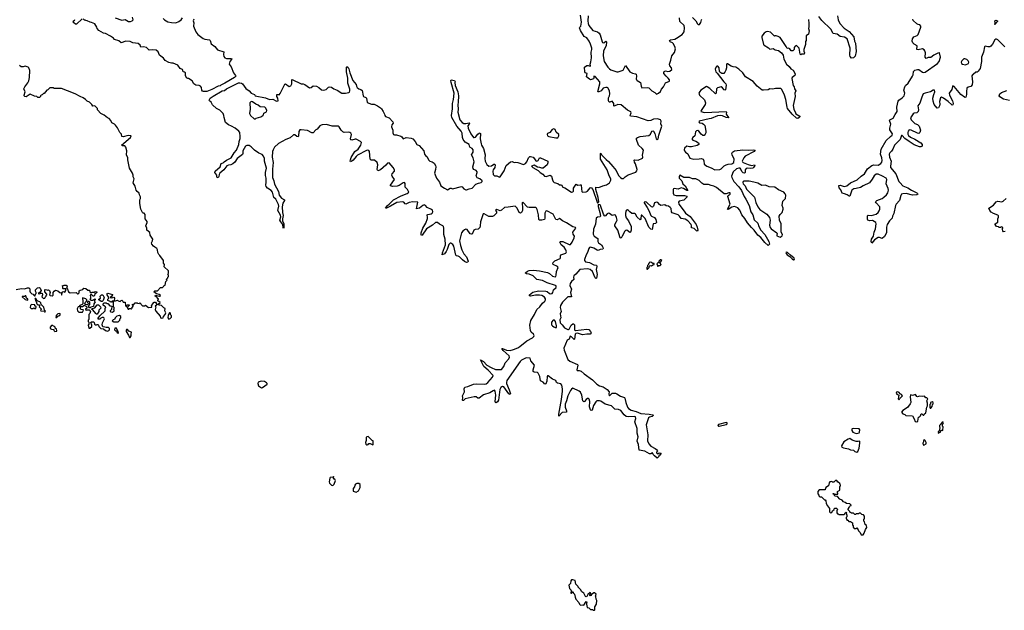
# Model space of a CAD drawing. Extents: x 2494118 to 2687960, y 757339 to 915227.
# Tile 293 of 364: x 2647001 to 2662546, y 828530 to 837845. Entities that reach past the tile are written whole.
import ezdxf

# ---------------------------------------------------------------- set-up
doc = ezdxf.new("R2010")
doc.units = 0

msp = doc.modelspace()

# ---------------------------------------------------------------- linework, layer by layer
at = {"layer": '0CON20XD'}
for points in [[(2648510, 837875), (2648615, 837840), (2648666, 837846), (2648720, 837815), (2648750, 837815), (2648775, 837828), (2648792, 837845), (2648780, 837885)], [(2649265, 837863), (2649285, 837844), (2649342, 837812), (2649399, 837799), (2649465, 837797), (2649515, 837816), (2649550, 837845), (2649570, 837875)], [(2655872, 835175), (2655876, 835136), (2655885, 835126), (2655945, 835128), (2655965, 835139), (2656005, 835194), (2656025, 835201), (2656047, 835167), (2656117, 834965), (2656125, 834953), (2656146, 834974), (2656135, 835040), (2656099, 835165), (2656096, 835204), (2656145, 835201), (2656205, 835227), (2656265, 835240), (2656315, 835273), (2656336, 835315), (2656336, 835335), (2656307, 835385), (2656276, 835475), (2656173, 835645), (2656168, 835735), (2656175, 835740), (2656190, 835710), (2656258, 835638), (2656295, 835607), (2656365, 835530), (2656416, 835465), (2656455, 835386), (2656484, 835354), (2656505, 835342), (2656535, 835339), (2656561, 835369), (2656605, 835397), (2656728, 835442), (2656745, 835463), (2656750, 835485), (2656724, 835574), (2656708, 835598), (2656701, 835629), (2656715, 835635), (2656765, 835631), (2656835, 835661), (2656840, 835675), (2656833, 835707), (2656847, 835785), (2656829, 835815), (2656768, 835865), (2656741, 835955), (2656741, 835975), (2656755, 835987), (2656795, 836001), (2656935, 836018), (2656961, 836039), (2656983, 836087), (2656995, 836091), (2657005, 836087), (2657029, 836049), (2657047, 835965), (2657065, 835954), (2657082, 835965), (2657092, 836025), (2657138, 836165), (2657122, 836205), (2657129, 836245), (2657116, 836265), (2657069, 836279), (2657005, 836278), (2656965, 836256), (2656925, 836249), (2656745, 836315), (2656645, 836324), (2656637, 836335), (2656655, 836375), (2656650, 836390), (2656595, 836416), (2656495, 836505), (2656445, 836506), (2656385, 836481), (2656379, 836489), (2656379, 836525), (2656355, 836558), (2656317, 836543), (2656305, 836545), (2656296, 836565), (2656295, 836615), (2656312, 836645), (2656319, 836675), (2656311, 836725), (2656285, 836768), (2656275, 836776), (2656255, 836778), (2656214, 836765), (2656179, 836725), (2656135, 836700), (2656130, 836715), (2656161, 836835), (2656158, 836865), (2656085, 836947), (2656065, 836952), (2656066, 836925), (2656059, 836911), (2656015, 836899), (2655995, 836905), (2655949, 836945), (2655960, 836995), (2655929, 837009), (2655921, 837021), (2655919, 837095), (2655955, 837123), (2655974, 837124), (2656005, 837110), (2656011, 837115), (2656008, 837145), (2656019, 837181), (2656028, 837245), (2656022, 837335), (2656032, 837375), (2656032, 837395), (2656015, 837461), (2655993, 837505), (2655955, 837557), (2655911, 837581), (2655856, 837675), (2655839, 837715), (2655845, 837729), (2655862, 837745), (2655872, 837805), (2655857, 837915)], [(2655977, 837907), (2655972, 837825), (2655975, 837785), (2655985, 837755), (2656050, 837675), (2656124, 837654), (2656147, 837635), (2656164, 837604), (2656195, 837497), (2656204, 837485), (2656225, 837478), (2656255, 837504), (2656265, 837498), (2656262, 837435), (2656219, 837355), (2656215, 837275), (2656230, 837185), (2656285, 837095), (2656315, 837069), (2656335, 837056), (2656426, 837024), (2656449, 837021), (2656530, 837050), (2656565, 837122), (2656636, 837025), (2656675, 837003), (2656725, 836993), (2656735, 836986), (2656741, 836955), (2656733, 836915), (2656737, 836897), (2656748, 836885), (2656802, 836855), (2656813, 836795), (2656825, 836771), (2656905, 836777), (2656935, 836772), (2656982, 836722), (2657027, 836697), (2657055, 836673), (2657085, 836684), (2657119, 836715), (2657132, 836748), (2657164, 836785), (2657195, 836849), (2657259, 836875), (2657259, 836895), (2657241, 836925), (2657205, 836956), (2657169, 836995), (2657169, 837015), (2657175, 837026), (2657195, 837037), (2657235, 837030), (2657265, 837034), (2657295, 837061), (2657292, 837085), (2657264, 837115), (2657261, 837145), (2657282, 837205), (2657297, 837275), (2657340, 837330), (2657354, 837384), (2657346, 837425), (2657318, 837468), (2657305, 837482), (2657270, 837495), (2657262, 837515), (2657273, 837525), (2657345, 837540), (2657368, 837552), (2657458, 837612), (2657492, 837655), (2657499, 837715), (2657493, 837755), (2657424, 837815), (2657416, 837875)], [(2657625, 837881), (2657677, 837827), (2657700, 837780), (2657715, 837770), (2657735, 837769), (2657755, 837800), (2657764, 837845), (2657772, 837855)], [(2659914, 837905), (2659923, 837843), (2659951, 837785), (2660015, 837711), (2660098, 837658), (2660169, 837575), (2660182, 837505), (2660198, 837475), (2660208, 837345), (2660190, 837270), (2660165, 837244), (2660135, 837241), (2660113, 837263), (2660107, 837285), (2660112, 837395), (2660063, 837545), (2660025, 837570), (2659952, 837581), (2659905, 837619), (2659845, 837628), (2659809, 837695), (2659664, 837835), (2659617, 837895)], [(2647985, 837860), (2647896, 837774), (2647882, 837775), (2647858, 837798), (2647840, 837805), (2647850, 837815), (2647852, 837828), (2647868, 837832), (2647872, 837848)], [(2649905, 836711), (2649888, 836718), (2649878, 836735), (2649871, 836775), (2649855, 836797), (2649835, 836806), (2649782, 836812), (2649752, 836835), (2649723, 836883), (2649667, 836917), (2649655, 836917), (2649635, 836928), (2649618, 836965), (2649616, 837006), (2649605, 837018), (2649580, 837025), (2649569, 837059), (2649535, 837078), (2649495, 837128), (2649425, 837160), (2649395, 837160), (2649355, 837170), (2649295, 837202), (2649269, 837239), (2649208, 837288), (2649186, 837336), (2649158, 837365), (2649105, 837370), (2649045, 837366), (2649005, 837406), (2648955, 837419), (2648915, 837412), (2648901, 837445), (2648870, 837470), (2648785, 837479), (2648745, 837500), (2648676, 837504), (2648605, 837480), (2648565, 837510), (2648495, 837534), (2648482, 837552), (2648435, 837585), (2648356, 837626), (2648325, 837635), (2648252, 837675), (2648222, 837705), (2648220, 837725), (2648185, 837782), (2648135, 837802), (2648114, 837804), (2648067, 837827), (2648045, 837830), (2648035, 837840), (2648025, 837840), (2648005, 837860)], [(2649748, 837855), (2649738, 837825), (2649752, 837795), (2649743, 837745), (2649782, 837655), (2649815, 837614), (2649895, 837551), (2649926, 837536), (2650000, 837525), (2650009, 837515), (2650024, 837465), (2650082, 837422), (2650125, 837372), (2650225, 837338), (2650218, 837295), (2650226, 837265), (2650242, 837245), (2650265, 837234), (2650334, 837234), (2650348, 837228), (2650346, 837215), (2650316, 837184), (2650308, 837145), (2650342, 837102), (2650378, 837005), (2650410, 836965), (2650412, 836955), (2650390, 836935), (2650237, 836843), (2650176, 836815), (2650165, 836800), (2650135, 836795), (2650035, 836745), (2649955, 836715), (2649905, 836711)], [(2659453, 837847), (2659462, 837785), (2659458, 837755), (2659462, 837735), (2659453, 837705), (2659463, 837667), (2659452, 837615), (2659418, 837592), (2659420, 837515), (2659408, 837502), (2659408, 837455), (2659378, 837375), (2659378, 837348), (2659392, 837325), (2659385, 837300), (2659345, 837300), (2659335, 837290), (2659322, 837302), (2659307, 837397), (2659265, 837440), (2659245, 837430), (2659230, 837405), (2659230, 837375), (2659207, 837353), (2659183, 837353), (2659160, 837385), (2659137, 837397), (2659115, 837390), (2659103, 837425), (2659005, 837564), (2658975, 837581), (2658945, 837590), (2658925, 837592), (2658915, 837588), (2658855, 837646), (2658805, 837660), (2658785, 837656), (2658756, 837635), (2658719, 837585), (2658717, 837565), (2658746, 837456), (2658755, 837443), (2658821, 837401), (2658845, 837378), (2658895, 837390), (2658928, 837368), (2658979, 837359), (2659030, 837320), (2659052, 837285), (2659065, 837222), (2659108, 837145), (2659149, 837109), (2659175, 837070), (2659210, 837050), (2659243, 836993), (2659240, 836965), (2659197, 836935), (2659192, 836918), (2659214, 836805), (2659229, 836785), (2659233, 836755), (2659252, 836725), (2659240, 836685), (2659246, 836635), (2659214, 836494), (2659224, 836434), (2659248, 836375), (2659255, 836360), (2659320, 836325), (2659320, 836315), (2659309, 836301), (2659285, 836287), (2659265, 836292), (2659195, 836356), (2659125, 836444), (2659116, 836465), (2659096, 836586), (2659074, 836655), (2659034, 836745), (2659015, 836759), (2658935, 836758), (2658892, 836752), (2658846, 836754), (2658819, 836741), (2658745, 836732), (2658722, 836735), (2658645, 836799), (2658579, 836869), (2658462, 836945), (2658416, 837006), (2658355, 837065), (2658305, 837099), (2658265, 837100), (2658232, 837112), (2658175, 837151), (2658165, 837149), (2658158, 837135), (2658162, 837085), (2658151, 837049), (2658134, 837016), (2658115, 836999), (2658085, 836998), (2658056, 837016), (2658049, 837029), (2658043, 837085), (2658025, 837110), (2658005, 837110), (2657995, 837100), (2657981, 837065), (2657991, 837021), (2658013, 837003), (2658116, 836865), (2658147, 836835), (2658156, 836815), (2658142, 836738), (2658135, 836733), (2658125, 836738), (2658095, 836773), (2658075, 836785), (2658019, 836771), (2658003, 836755), (2657996, 836685), (2657985, 836676), (2657895, 836759), (2657855, 836788), (2657845, 836789), (2657755, 836735), (2657738, 836715), (2657724, 836685), (2657732, 836655), (2657813, 836583), (2657829, 836535), (2657822, 836508), (2657758, 836415), (2657757, 836395), (2657815, 836382), (2658154, 836395), (2658159, 836385), (2658153, 836355), (2658192, 836305), (2658191, 836299), (2658184, 836296), (2658157, 836303), (2658098, 836328), (2658058, 836332), (2658015, 836330), (2657915, 836286), (2657885, 836284), (2657728, 836245), (2657725, 836235), (2657735, 836221), (2657775, 836215), (2657799, 836199), (2657816, 836176), (2657832, 836085), (2657831, 836059), (2657822, 836038), (2657805, 836020), (2657785, 836020), (2657760, 836040), (2657724, 836085), (2657705, 836097), (2657685, 836092), (2657672, 836075), (2657659, 836015), (2657626, 835985), (2657615, 835965), (2657627, 835945), (2657678, 835928), (2657716, 835905), (2657724, 835895), (2657724, 835875), (2657699, 835861), (2657605, 835841), (2657575, 835841), (2657535, 835849), (2657499, 835821), (2657492, 835795), (2657499, 835775), (2657514, 835755), (2657549, 835729), (2657582, 835662), (2657645, 835645), (2657729, 835649), (2657765, 835656), (2657790, 835645), (2657800, 835620), (2657809, 835569), (2657848, 835535), (2657915, 835511), (2657975, 835479), (2658055, 835482), (2658075, 835491), (2658125, 835538), (2658154, 835556), (2658185, 835566), (2658245, 835572), (2658276, 835594), (2658282, 835645), (2658249, 835715), (2658246, 835735), (2658255, 835754), (2658285, 835776), (2658415, 835794), (2658505, 835788), (2658591, 835791), (2658610, 835785), (2658599, 835765), (2658457, 835693), (2658435, 835666), (2658409, 835615), (2658412, 835602), (2658422, 835592), (2658501, 835561), (2658555, 835545), (2658600, 835555), (2658606, 835545), (2658588, 835512), (2658578, 835502), (2658542, 835499), (2658485, 835505), (2658469, 835500), (2658456, 835475), (2658456, 835435), (2658445, 835424), (2658425, 835430), (2658402, 835452), (2658388, 835488), (2658375, 835501), (2658355, 835504), (2658315, 835494), (2658267, 835445), (2658241, 835375), (2658242, 835355), (2658274, 835294), (2658355, 835211), (2658395, 835153), (2658436, 835056), (2658465, 835016), (2658518, 834915), (2658544, 834815), (2658577, 834765), (2658596, 834686), (2658654, 834635), (2658671, 834585), (2658704, 834525), (2658765, 834459), (2658828, 834345), (2658836, 834305), (2658825, 834287), (2658815, 834286), (2658765, 834331), (2658701, 834411), (2658657, 834445), (2658598, 834528), (2658552, 834565), (2658493, 834643), (2658451, 834711), (2658404, 834765), (2658370, 834840), (2658338, 834878), (2658285, 834900), (2658242, 834888), (2658185, 834849), (2658177, 834855), (2658218, 834935), (2658179, 835055), (2658185, 835070), (2658217, 835095), (2658218, 835115), (2658196, 835116), (2658154, 835096), (2658125, 835098), (2658001, 835201), (2657962, 835222), (2657920, 835230), (2657875, 835244), (2657804, 835245), (2657771, 835265), (2657729, 835309), (2657675, 835335), (2657625, 835335), (2657578, 835358), (2657485, 835357), (2657425, 835391), (2657410, 835365), (2657413, 835345), (2657453, 835303), (2657471, 835255), (2657505, 835225), (2657547, 835153), (2657535, 835152), (2657481, 835181), (2657445, 835194), (2657395, 835174), (2657336, 835184), (2657325, 835177), (2657319, 835165), (2657317, 835107), (2657330, 835085), (2657365, 835073), (2657495, 835074), (2657534, 835064), (2657536, 835045), (2657485, 835001), (2657415, 834981), (2657400, 834965), (2657409, 834935), (2657490, 834825), (2657515, 834796), (2657585, 834740), (2657680, 834615), (2657696, 834575), (2657706, 834524), (2657698, 834512), (2657687, 834513), (2657651, 834551), (2657605, 834561), (2657607, 834595), (2657602, 834615), (2657551, 834671), (2657507, 834697), (2657442, 834712), (2657419, 834745), (2657395, 834765), (2657300, 834800), (2657291, 834815), (2657285, 834865), (2657272, 834885), (2657245, 834906), (2657209, 834909), (2657184, 834924), (2657125, 834915), (2657101, 834931), (2657075, 834961), (2657055, 834968), (2657024, 834955), (2657008, 834902), (2656993, 834887), (2656974, 834894), (2656895, 834966), (2656875, 834973), (2656862, 834968), (2656859, 834955), (2656905, 834881), (2656936, 834836), (2656964, 834755), (2656975, 834745), (2657025, 834727), (2657044, 834695), (2657053, 834645), (2657037, 834633), (2657004, 834625), (2656985, 834537), (2656965, 834540), (2656935, 834573), (2656875, 834711), (2656825, 834764), (2656815, 834761), (2656806, 834704), (2656795, 834688), (2656750, 834730), (2656725, 834779), (2656705, 834789), (2656665, 834789), (2656633, 834813), (2656615, 834836), (2656595, 834844), (2656581, 834839), (2656571, 834825), (2656563, 834787), (2656564, 834755), (2656575, 834721), (2656614, 834674), (2656652, 834585), (2656655, 834525), (2656645, 834495), (2656635, 834489), (2656585, 834523), (2656565, 834521), (2656555, 834512), (2656513, 834433)], [(2661515, 837185), (2661538, 837255), (2661525, 837320), (2661515, 837323), (2661495, 837316), (2661435, 837284), (2661385, 837248), (2661345, 837248), (2661312, 837232), (2661298, 837255), (2661302, 837325), (2661292, 837355), (2661280, 837370), (2661254, 837384), (2661185, 837370), (2661164, 837374), (2661168, 837435), (2661125, 837459), (2661101, 837481), (2661093, 837505), (2661094, 837545), (2661115, 837577), (2661170, 837595), (2661186, 837614), (2661226, 837725), (2661227, 837745), (2661210, 837765), (2661185, 837770), (2661165, 837782), (2661107, 837835), (2661104, 837855)], [(2662395, 837770), (2662390, 837775), (2662400, 837780), (2662400, 837805), (2662390, 837815), (2662398, 837822), (2662400, 837835), (2662415, 837840), (2662422, 837832), (2662438, 837828), (2662440, 837815), (2662395, 837770)], [(2662554, 837415), (2662445, 837525), (2662425, 837538), (2662412, 837538), (2662396, 837525), (2662359, 837461), (2662335, 837429), (2662315, 837418), (2662285, 837416), (2662245, 837427), (2662234, 837416), (2662218, 837335), (2662183, 837255), (2662187, 837185), (2662162, 837075), (2662135, 837032), (2662115, 837020), (2662095, 837020), (2662055, 836980), (2662044, 836976), (2662035, 836960), (2662046, 836865), (2662040, 836820), (2662015, 836789), (2661975, 836781), (2661956, 836764), (2661949, 836715), (2661951, 836665), (2661940, 836625), (2661925, 836620), (2661915, 836624), (2661861, 836665), (2661755, 836791), (2661735, 836802), (2661727, 836793), (2661717, 836745), (2661673, 836685), (2661681, 836655), (2661727, 836565), (2661737, 836525), (2661735, 836503), (2661725, 836496), (2661715, 836501), (2661659, 836555), (2661586, 836606), (2661555, 836624), (2661539, 836615), (2661520, 836555), (2661526, 836515), (2661521, 836485), (2661505, 836456), (2661485, 836451), (2661437, 836507), (2661421, 836561), (2661419, 836605), (2661432, 836668), (2661447, 836705), (2661446, 836735), (2661425, 836733), (2661382, 836708), (2661295, 836689), (2661267, 836675), (2661241, 836625), (2661212, 836528), (2661182, 836488), (2661193, 836425), (2661186, 836395), (2661165, 836377), (2661125, 836372), (2661105, 836362), (2661067, 836295), (2661075, 836266), (2661115, 836222), (2661135, 836207), (2661174, 836194), (2661202, 836165), (2661221, 836105), (2661212, 836068), (2661195, 836052), (2661175, 836054), (2661075, 836102), (2661046, 836106), (2661028, 836085), (2661022, 836065), (2661025, 836039), (2661035, 836021), (2661067, 835995), (2661133, 835963), (2661226, 835905), (2661251, 835875), (2661248, 835852), (2661228, 835842), (2661205, 835841), (2661123, 835873), (2661042, 835922), (2660973, 835973), (2660935, 836019), (2660925, 836017), (2660900, 835955), (2660813, 835867), (2660786, 835804), (2660766, 835774), (2660738, 835745), (2660729, 835725), (2660735, 835675), (2660759, 835615), (2660748, 835535), (2660751, 835515), (2660835, 835414), (2660883, 835295), (2660900, 835270), (2660945, 835226), (2661025, 835191), (2661078, 835158), (2661165, 835116), (2661176, 835105), (2661178, 835092), (2661166, 835084), (2661095, 835076), (2660995, 835102), (2660945, 835101), (2660925, 835094), (2660910, 835070), (2660889, 834991), (2660837, 834935), (2660828, 834915), (2660802, 834788), (2660782, 834748), (2660774, 834715), (2660734, 834675), (2660697, 834615), (2660687, 834575), (2660686, 834485), (2660654, 834425), (2660615, 834396), (2660575, 834411), (2660555, 834408), (2660495, 834371), (2660453, 834323), (2660446, 834346), (2660450, 834385), (2660479, 834431), (2660493, 834495), (2660514, 834545), (2660522, 834625), (2660519, 834645), (2660467, 834677), (2660424, 834674), (2660392, 834685), (2660387, 834695), (2660385, 834750), (2660395, 834763), (2660448, 834758), (2660523, 834777), (2660555, 834802), (2660572, 834828), (2660582, 834855), (2660580, 834895), (2660522, 834955), (2660512, 834975), (2660535, 834994), (2660615, 835026), (2660645, 835044), (2660686, 835085), (2660706, 835115), (2660716, 835155), (2660713, 835185), (2660681, 835255), (2660691, 835325), (2660680, 835345), (2660625, 835379), (2660555, 835410), (2660525, 835411), (2660493, 835385), (2660462, 835328), (2660416, 835274), (2660316, 835225), (2660275, 835197), (2660207, 835183), (2660172, 835175), (2660137, 835155), (2660114, 835076), (2660105, 835062), (2660095, 835062), (2660064, 835084), (2660025, 835101), (2659987, 835107), (2659963, 835163), (2659938, 835195), (2659931, 835229), (2659955, 835236), (2660016, 835216), (2660057, 835223), (2660117, 835273), (2660225, 835322), (2660284, 835376), (2660337, 835413), (2660386, 835494), (2660454, 835546), (2660485, 835554), (2660555, 835550), (2660595, 835576), (2660611, 835599), (2660618, 835625), (2660614, 835665), (2660589, 835725), (2660599, 835801), (2660682, 835938), (2660747, 836003), (2660774, 836025), (2660779, 836045), (2660737, 836107), (2660736, 836135), (2660755, 836195), (2660732, 836255), (2660740, 836265), (2660790, 836290), (2660820, 836350), (2660856, 836395), (2660851, 836465), (2660868, 836562), (2660882, 836578), (2660935, 836611), (2660966, 836645), (2660973, 836685), (2660962, 836735), (2660975, 836785), (2660987, 836805), (2661029, 836845), (2661098, 836955), (2661106, 836975), (2661112, 837028), (2661135, 837048), (2661175, 837061), (2661195, 837058), (2661255, 837016), (2661275, 837011), (2661295, 837016), (2661490, 837155), (2661515, 837185)], [(2649306, 833224), (2649293, 833255), (2649295, 833290), (2649275, 833300), (2649238, 833338), (2649205, 833340), (2649195, 833350), (2649182, 833352), (2649195, 833370), (2649215, 833370), (2649220, 833385), (2649183, 833413), (2649180, 833425), (2649190, 833435), (2649190, 833445), (2649175, 833450), (2649170, 833465), (2649138, 833485), (2649145, 833502), (2649207, 833483), (2649220, 833485), (2649222, 833495), (2649205, 833510), (2649163, 833523), (2649120, 833555), (2649133, 833567), (2649175, 833570), (2649225, 833620), (2649258, 833622), (2649277, 833643), (2649280, 833655), (2649295, 833660), (2649310, 833715), (2649330, 833735), (2649320, 833745), (2649320, 833755), (2649340, 833775), (2649340, 833785), (2649350, 833795), (2649350, 833815), (2649340, 833825), (2649350, 833845), (2649350, 833885), (2649280, 833945), (2649288, 833985), (2649270, 834005), (2649272, 834045), (2649212, 834125), (2649195, 834140), (2649180, 834175), (2649177, 834215), (2649167, 834235), (2649135, 834260), (2649111, 834271), (2649086, 834305), (2649084, 834326), (2649098, 834355), (2649102, 834385), (2649063, 834445), (2649055, 834490), (2649010, 834525), (2649008, 834555), (2648990, 834595), (2649012, 834645), (2649012, 834662), (2648984, 834705), (2648980, 834775), (2648965, 834792), (2648950, 834795), (2648940, 834805), (2648914, 834855), (2648898, 834945), (2648897, 835003), (2648907, 835025), (2648907, 835053), (2648893, 835083), (2648885, 835110), (2648854, 835134), (2648840, 835155), (2648825, 835220), (2648794, 835274), (2648807, 835335), (2648791, 835365), (2648793, 835395), (2648784, 835425), (2648736, 835505), (2648708, 835635), (2648706, 835666), (2648688, 835715), (2648692, 835775), (2648678, 835835), (2648660, 835855), (2648625, 835856), (2648609, 835865), (2648752, 835985), (2648760, 836015), (2648715, 836018), (2648635, 835999), (2648615, 836004), (2648608, 836038), (2648584, 836064), (2648545, 836142), (2648515, 836182), (2648498, 836198), (2648457, 836217), (2648442, 836255), (2648415, 836288), (2648387, 836297), (2648335, 836342), (2648280, 836365), (2648230, 836425), (2648230, 836445), (2648195, 836480), (2648175, 836488), (2648155, 836480), (2648139, 836509), (2648105, 836542), (2648065, 836562), (2648039, 836589), (2648005, 836612), (2647955, 836632), (2647875, 836678), (2647754, 836724), (2647662, 836762), (2647545, 836760), (2647535, 836770), (2647475, 836770), (2647445, 836740), (2647430, 836735), (2647385, 836680), (2647375, 836680), (2647355, 836660), (2647340, 836655), (2647330, 836645), (2647328, 836632), (2647315, 836620), (2647285, 836620), (2647272, 836632), (2647235, 836638), (2647165, 836673), (2647105, 836630), (2647083, 836633), (2647073, 836643), (2647072, 836655), (2647088, 836705), (2647068, 836755), (2647082, 836785), (2647131, 836849), (2647145, 836880), (2647156, 836935), (2647160, 837045), (2647147, 837085), (2647132, 837095), (2647085, 837111), (2647055, 837102), (2647025, 837102), (2647000, 837125)], [(2653697, 834555), (2653693, 834583), (2653681, 834595), (2653630, 834620), (2653595, 834646), (2653565, 834649), (2653516, 834605), (2653424, 834546), (2653355, 834449), (2653343, 834443), (2653337, 834455), (2653340, 834485), (2653363, 834555), (2653412, 834635), (2653437, 834707), (2653440, 834725), (2653434, 834765), (2653445, 834775), (2653495, 834785), (2653512, 834795), (2653522, 834815), (2653519, 834839), (2653503, 834853), (2653434, 834884), (2653405, 834915), (2653385, 834924), (2653365, 834916), (2653311, 834875), (2653265, 834864), (2653285, 834967), (2653205, 834973), (2653149, 834961), (2653095, 834937), (2653085, 834941), (2653067, 834967), (2653047, 834973), (2652955, 834963), (2652855, 834903), (2652794, 834874), (2652778, 834875), (2652806, 834915), (2652836, 834934), (2652863, 834967), (2652905, 835002), (2653021, 835069), (2653117, 835103), (2653144, 835125), (2653123, 835165), (2653086, 835205), (2653085, 835260), (2653075, 835278), (2653055, 835274), (2652991, 835229), (2652961, 835219), (2652885, 835215), (2652854, 835225), (2652854, 835235), (2652918, 835325), (2652879, 835375), (2652874, 835395), (2652882, 835415), (2652917, 835455), (2652920, 835475), (2652898, 835515), (2652835, 835586), (2652809, 835581), (2652779, 835551), (2652695, 835476), (2652655, 835459), (2652644, 835485), (2652653, 835555), (2652647, 835595), (2652605, 835628), (2652552, 835632), (2652535, 835644), (2652522, 835765), (2652515, 835780), (2652498, 835788), (2652475, 835782), (2652333, 835707), (2652311, 835689), (2652265, 835632), (2652245, 835614), (2652223, 835605), (2652218, 835615), (2652221, 835635), (2652235, 835673), (2652294, 835766), (2652345, 835801), (2652385, 835865), (2652396, 835906), (2652381, 835925), (2652315, 835962), (2652295, 835963), (2652245, 835946), (2652230, 835950), (2652225, 835965), (2652237, 836035), (2652228, 836055), (2652215, 836065), (2652185, 836071), (2652125, 836064), (2652105, 836075), (2652075, 836105), (2652047, 836155), (2652035, 836166), (2651935, 836165), (2651845, 836191), (2651775, 836188), (2651758, 836182), (2651740, 836170), (2651695, 836118), (2651675, 836108), (2651635, 836062), (2651615, 836062), (2651545, 836096), (2651445, 836109), (2651424, 836106), (2651406, 836084), (2651404, 836015), (2651395, 835999), (2651375, 836004), (2651345, 836028), (2651325, 836027), (2651270, 835980), (2651203, 835955), (2651089, 835895), (2651024, 835836), (2651000, 835795), (2650992, 835765), (2650988, 835675), (2651002, 835595), (2650990, 835490), (2650992, 835422), (2650993, 835355), (2651012, 835305), (2651022, 835252), (2651085, 835136), (2651097, 835075), (2651132, 835032), (2651181, 835005), (2651181, 834995), (2651156, 834954), (2651147, 834895), (2651149, 834805), (2651163, 834755), (2651151, 834705), (2651152, 834672), (2651172, 834625), (2651172, 834565), (2651165, 834550), (2651158, 834565), (2651157, 834617), (2651122, 834655), (2651108, 834685), (2651123, 834735), (2651121, 834761), (2651077, 834837), (2651091, 834905), (2651088, 834928), (2651044, 835014), (2651012, 835042), (2650993, 835125), (2650969, 835149), (2650915, 835186), (2650893, 835213), (2650887, 835235), (2650893, 835285), (2650891, 835345), (2650883, 835387), (2650880, 835435), (2650895, 835505), (2650867, 835615), (2650865, 835655), (2650850, 835695), (2650828, 835718), (2650775, 835742), (2650707, 835787), (2650655, 835840), (2650625, 835859), (2650585, 835862), (2650565, 835851), (2650526, 835775), (2650525, 835735), (2650519, 835721), (2650434, 835656), (2650395, 835596), (2650365, 835570), (2650336, 835555), (2650295, 835552), (2650270, 835540), (2650225, 835479), (2650163, 835425), (2650151, 835405), (2650145, 835370), (2650135, 835352), (2650112, 835362), (2650111, 835395), (2650084, 835435), (2650085, 835455), (2650166, 835524), (2650181, 835575), (2650214, 835586), (2650229, 835601), (2650265, 835631), (2650342, 835668), (2650389, 835745), (2650424, 835786), (2650460, 835875), (2650466, 835925), (2650481, 835969), (2650484, 836005), (2650475, 836065), (2650462, 836085), (2650403, 836133), (2650346, 836166), (2650300, 836185), (2650251, 836225), (2650228, 836305), (2650226, 836336), (2650213, 836365), (2650159, 836419), (2650106, 836445), (2650044, 836505), (2650025, 836542), (2649995, 836564), (2649990, 836575), (2650007, 836605), (2650053, 836637), (2650197, 836723), (2650235, 836728), (2650264, 836756), (2650295, 836772), (2650455, 836848), (2650475, 836851), (2650505, 836846), (2650520, 836835), (2650570, 836760), (2650625, 836721), (2650656, 836686), (2650708, 836665), (2650720, 836645), (2650880, 836615), (2650945, 836589), (2650995, 836591), (2651055, 836560), (2651080, 836565), (2651074, 836605), (2651061, 836635), (2651062, 836668), (2651087, 836667), (2651095, 836660), (2651115, 836680), (2651185, 836828), (2651195, 836832), (2651255, 836793), (2651280, 836800), (2651299, 836831), (2651298, 836895), (2651305, 836902), (2651445, 836836), (2651475, 836834), (2651505, 836821), (2651575, 836770), (2651605, 836774), (2651635, 836804), (2651685, 836798), (2651726, 836775), (2651765, 836741), (2651805, 836735), (2651840, 836745), (2651875, 836783), (2651895, 836786), (2651925, 836779), (2651962, 836755), (2652012, 836735), (2652085, 836689), (2652146, 836686), (2652195, 836696), (2652206, 836704), (2652212, 836725), (2652211, 836749), (2652182, 836842), (2652181, 836925), (2652162, 837025), (2652158, 837095), (2652165, 837107), (2652185, 837090), (2652195, 837072), (2652212, 837005), (2652258, 836885), (2652314, 836825), (2652317, 836795), (2652329, 836775), (2652355, 836753), (2652385, 836746), (2652407, 836726), (2652423, 836645), (2652429, 836635), (2652466, 836616), (2652474, 836605), (2652485, 836540), (2652555, 836512), (2652595, 836512), (2652652, 836485), (2652698, 836455), (2652715, 836438), (2652740, 836395), (2652762, 836355), (2652763, 836333), (2652775, 836320), (2652832, 836295), (2652893, 836235), (2652896, 836215), (2652877, 836185), (2652873, 836155), (2652890, 836105), (2652891, 836061), (2652905, 836032), (2652917, 836027), (2652948, 836028), (2653018, 836008), (2653035, 835998), (2653055, 835968), (2653105, 835987), (2653179, 835979), (2653205, 835968), (2653246, 835926), (2653270, 835875), (2653305, 835862), (2653379, 835779), (2653392, 835722), (2653405, 835702), (2653428, 835688), (2653460, 835630), (2653478, 835615), (2653515, 835604), (2653545, 835580), (2653568, 835548), (2653572, 835525), (2653566, 835484), (2653548, 835425), (2653581, 835345), (2653631, 835281), (2653652, 835225), (2653705, 835188), (2653755, 835163), (2653795, 835190), (2653815, 835190), (2653835, 835178), (2653975, 835212), (2653985, 835210), (2654015, 835180), (2654045, 835164), (2654056, 835164), (2654095, 835179), (2654145, 835188), (2654201, 835249), (2654245, 835269), (2654285, 835276), (2654304, 835295), (2654304, 835305), (2654265, 835334), (2654223, 835353), (2654207, 835385), (2654224, 835435), (2654221, 835445), (2654206, 835465), (2654172, 835482), (2654158, 835498), (2654153, 835525), (2654174, 835605), (2654159, 835665), (2654136, 835715), (2654162, 835755), (2654160, 835795), (2654146, 835816), (2654108, 835835), (2654095, 835875), (2654036, 835915), (2654000, 835955), (2653990, 835985), (2653984, 836054), (2653970, 836085), (2653900, 836165), (2653825, 836302), (2653820, 836335), (2653833, 836437), (2653833, 836525), (2653851, 836585), (2653858, 836685), (2653813, 836855), (2653810, 836885), (2653815, 836897), (2653867, 836885), (2653878, 836865), (2653870, 836855), (2653878, 836805), (2653917, 836705), (2653928, 836645), (2653925, 836545), (2653918, 836505), (2653925, 836435), (2653917, 836385), (2653952, 836265), (2653986, 836226), (2654015, 836209), (2654045, 836207), (2654095, 836220), (2654103, 836215), (2654097, 836195), (2654077, 836173), (2654080, 836135), (2654125, 836044), (2654165, 835988), (2654175, 835985), (2654198, 835995), (2654235, 836042), (2654255, 836058), (2654271, 836061), (2654275, 836045), (2654270, 835965), (2654285, 835885), (2654292, 835865), (2654324, 835815), (2654352, 835715), (2654343, 835655), (2654347, 835615), (2654375, 835563), (2654405, 835535), (2654451, 835539), (2654485, 835566), (2654495, 835568), (2654505, 835556), (2654504, 835515), (2654476, 835475), (2654470, 835455), (2654476, 835405), (2654495, 835382), (2654535, 835381), (2654575, 835363), (2654585, 835368), (2654651, 835459), (2654679, 835545), (2654748, 835605), (2654775, 835607), (2654805, 835592), (2654835, 835596), (2654865, 835591), (2654955, 835562), (2654985, 835578), (2655008, 835602), (2655034, 835665), (2655055, 835687), (2655065, 835690), (2655105, 835676), (2655129, 835651), (2655150, 835620), (2655165, 835613), (2655187, 835625), (2655205, 835665), (2655225, 835667), (2655337, 835615), (2655340, 835585), (2655328, 835555), (2655265, 835503), (2655245, 835501), (2655215, 835516), (2655175, 835521), (2655125, 835552), (2655082, 835535), (2655100, 835515), (2655185, 835468), (2655217, 835437), (2655259, 835409), (2655285, 835378), (2655315, 835374), (2655375, 835394), (2655396, 835376), (2655411, 835321), (2655425, 835293), (2655440, 835280), (2655495, 835262), (2655525, 835242), (2655555, 835240), (2655575, 835204), (2655605, 835193), (2655715, 835127), (2655735, 835130), (2655745, 835140), (2655743, 835187), (2655785, 835253), (2655815, 835234), (2655849, 835241), (2655865, 835238), (2655872, 835175)], [(2661935, 837132), (2661982, 837155), (2661987, 837175), (2661975, 837198), (2661955, 837217), (2661925, 837230), (2661905, 837227), (2661875, 837198), (2661863, 837175), (2661872, 837155), (2661888, 837145), (2661935, 837132)], [(2662625, 836569), (2662535, 836594), (2662476, 836626), (2662462, 836645), (2662477, 836675), (2662502, 836695), (2662585, 836731)], [(2650725, 836282), (2650736, 836294), (2650808, 836315), (2650838, 836335), (2650848, 836345), (2650857, 836373), (2650896, 836394), (2650902, 836415), (2650885, 836450), (2650870, 836465), (2650795, 836470), (2650768, 836495), (2650728, 836515), (2650675, 836552), (2650655, 836556), (2650634, 836535), (2650639, 836435), (2650631, 836365), (2650646, 836335), (2650705, 836284), (2650725, 836282)], [(2655465, 835980), (2655495, 835984), (2655515, 836012), (2655514, 836035), (2655471, 836071), (2655454, 836114), (2655435, 836123), (2655408, 836115), (2655372, 836068), (2655335, 836048), (2655328, 836035), (2655332, 836015), (2655353, 836003), (2655465, 835980)], [(2659005, 834413), (2659036, 834434), (2659043, 834455), (2659025, 834495), (2659022, 834625), (2658994, 834685), (2658990, 834745), (2659005, 834775), (2659037, 834803), (2659053, 834855), (2659054, 834875), (2659037, 834915), (2659050, 834985), (2659089, 835025), (2659095, 835075), (2659088, 835098), (2659063, 835123), (2658982, 835162), (2658925, 835205), (2658835, 835207), (2658773, 835233), (2658715, 835228), (2658652, 835265), (2658593, 835285), (2658515, 835300), (2658435, 835300), (2658425, 835295), (2658420, 835275), (2658425, 835255), (2658455, 835225), (2658475, 835174), (2658519, 835129), (2658601, 835045), (2658624, 834964), (2658656, 834895), (2658685, 834852), (2658795, 834780), (2658839, 834725), (2658848, 834685), (2658837, 834605), (2658847, 834567), (2658865, 834547), (2658953, 834485), (2658959, 834475), (2658952, 834445), (2658956, 834435), (2659005, 834413)], [(2656513, 834433), (2656499, 834401), (2656495, 834398), (2656483, 834403), (2656445, 834526), (2656398, 834595), (2656398, 834615), (2656425, 834661), (2656431, 834685), (2656423, 834725), (2656405, 834760), (2656395, 834766), (2656355, 834755), (2656315, 834788), (2656295, 834792), (2656275, 834784), (2656245, 834746), (2656235, 834749), (2656218, 834778), (2656172, 834915), (2656165, 834925), (2656135, 834931), (2656135, 834899), (2656161, 834805), (2656169, 834745), (2656164, 834736), (2656125, 834731), (2656100, 834715), (2656092, 834618), (2656058, 834542), (2656056, 834465), (2656071, 834431), (2656128, 834395), (2656130, 834345), (2656137, 834325), (2656185, 834293), (2656209, 834259), (2656213, 834237), (2656205, 834225), (2656165, 834222), (2656135, 834205), (2656119, 834209), (2656065, 834244), (2656015, 834256), (2655999, 834251), (2655985, 834234), (2655966, 834175), (2655942, 834138), (2655919, 834065), (2655918, 834045), (2655935, 834027), (2655995, 834015), (2656065, 833981), (2656107, 833975), (2656110, 833955), (2656100, 833905), (2656119, 833825), (2656105, 833768), (2656095, 833764), (2656085, 833776), (2656045, 833875), (2656005, 833906), (2655965, 833917), (2655843, 833907), (2655779, 833831), (2655748, 833805), (2655743, 833785), (2655750, 833745), (2655715, 833717), (2655694, 833686), (2655688, 833655), (2655712, 833595), (2655695, 833545), (2655715, 833475), (2655655, 833474), (2655572, 833388), (2655541, 833335), (2655536, 833305), (2655549, 833245), (2655532, 833205), (2655546, 833145), (2655531, 833109), (2655534, 833064), (2655565, 833035), (2655602, 832985), (2655655, 832961), (2655665, 832958), (2655674, 832965), (2655708, 833025), (2655735, 833046), (2655745, 833046), (2655761, 833035), (2655761, 832955), (2655774, 832944), (2655954, 832964), (2655988, 832958), (2656015, 832925), (2656023, 832905), (2656005, 832885), (2655955, 832887), (2655885, 832873), (2655805, 832901), (2655782, 832898), (2655771, 832885), (2655762, 832805), (2655755, 832801), (2655715, 832844), (2655694, 832856), (2655675, 832808), (2655645, 832790), (2655594, 832665), (2655595, 832635), (2655653, 832483), (2655687, 832457), (2655809, 832409), (2655813, 832395), (2655795, 832325), (2655800, 832310), (2655835, 832311), (2655865, 832302), (2655911, 832261), (2656046, 832165), (2656115, 832095), (2656155, 832072), (2656215, 832054), (2656275, 832014), (2656308, 831975), (2656302, 831945), (2656307, 831917), (2656315, 831914), (2656357, 831953), (2656405, 831953), (2656426, 831946), (2656485, 831907), (2656547, 831885), (2656555, 831874), (2656570, 831805), (2656595, 831735), (2656612, 831715), (2656655, 831688), (2656736, 831666), (2656805, 831636), (2656938, 831625), (2656990, 831615), (2657008, 831605), (2656985, 831586), (2656944, 831576), (2656927, 831563), (2656889, 831455), (2656916, 831295), (2656911, 831205), (2656931, 831155), (2656965, 831120), (2657035, 831084), (2657056, 831065), (2657068, 831045), (2657054, 831026), (2657053, 831015), (2657065, 831002), (2657075, 831000), (2657095, 831012), (2657128, 831008), (2657108, 830975), (2657092, 830968), (2657090, 830955), (2657065, 830932), (2657024, 830964), (2657000, 830985), (2656992, 831012), (2656965, 830999), (2656945, 830999), (2656869, 831039), (2656781, 831055), (2656768, 831145), (2656751, 831195), (2656765, 831265), (2656750, 831325), (2656747, 831397), (2656712, 831505), (2656728, 831555), (2656722, 831582), (2656705, 831587), (2656605, 831580), (2656575, 831589), (2656543, 831613), (2656492, 831682), (2656456, 831696), (2656395, 831703), (2656345, 831753), (2656245, 831783), (2656175, 831828), (2656155, 831835), (2656115, 831834), (2656095, 831818), (2656059, 831761), (2656038, 831685), (2656025, 831681), (2656015, 831691), (2655999, 831739), (2656001, 831825), (2655991, 831861), (2655979, 831869), (2655965, 831870), (2655946, 831855), (2655919, 831821), (2655905, 831816), (2655892, 831835), (2655878, 831925), (2655853, 831973), (2655836, 831986), (2655735, 832031), (2655715, 832020), (2655695, 831995), (2655655, 831915), (2655636, 831835), (2655615, 831780), (2655614, 831735), (2655636, 831675), (2655634, 831656), (2655565, 831649), (2655515, 831593), (2655511, 831625), (2655557, 831855), (2655569, 831985), (2655569, 832025), (2655559, 832079), (2655545, 832100), (2655491, 832111), (2655478, 832125), (2655467, 832157), (2655415, 832175), (2655345, 832227), (2655334, 832226), (2655326, 832215), (2655323, 832143), (2655305, 832102), (2655292, 832095), (2655265, 832126), (2655225, 832150), (2655212, 832215), (2655185, 832270), (2655175, 832279), (2655125, 832285), (2655109, 832295), (2655108, 832325), (2655128, 832395), (2655070, 832465), (2655061, 832505), (2654995, 832512), (2654925, 832475), (2654900, 832455), (2654694, 832155), (2654685, 832125), (2654687, 832105), (2654727, 832005), (2654750, 831945), (2654745, 831933), (2654725, 831946), (2654645, 832052), (2654625, 832060), (2654595, 832044), (2654580, 832015), (2654562, 831845), (2654545, 831817), (2654525, 831803), (2654513, 831805), (2654507, 831825), (2654517, 831925), (2654509, 831985), (2654495, 832000), (2654475, 831994), (2654425, 831962), (2654322, 831928), (2654255, 831874), (2654235, 831876), (2654205, 831896), (2654175, 831896), (2654036, 831864), (2654005, 831840), (2653995, 831840), (2653990, 831845), (2653997, 831885), (2653994, 831915), (2654022, 831975), (2654017, 832025), (2654029, 832051), (2654075, 832061), (2654165, 832097), (2654215, 832101), (2654334, 832096), (2654365, 832104), (2654391, 832125), (2654466, 832205), (2654478, 832235), (2654398, 832318), (2654326, 832375), (2654275, 832480), (2654325, 832454), (2654376, 832395), (2654445, 832358), (2654515, 832330), (2654605, 832327), (2654645, 832375), (2654665, 832434), (2654725, 832495), (2654735, 832525), (2654727, 832545), (2654635, 832625), (2654613, 832657), (2654625, 832660), (2654685, 832635), (2654745, 832630), (2654795, 832641), (2654865, 832671), (2654897, 832693), (2655010, 832780), (2655095, 832828), (2655119, 832851), (2655122, 832865), (2655115, 832884), (2655077, 832917), (2655066, 832945), (2655054, 833025), (2655071, 833099), (2655131, 833195), (2655164, 833276), (2655215, 833315), (2655257, 833373), (2655294, 833405), (2655303, 833425), (2655301, 833445), (2655285, 833469), (2655245, 833495), (2655205, 833502), (2655145, 833500), (2655065, 833485), (2655048, 833488), (2655048, 833505), (2655104, 833546), (2655193, 833567), (2655306, 833566), (2655328, 833558), (2655365, 833528), (2655385, 833522), (2655405, 833528), (2655418, 833545), (2655431, 833585), (2655468, 833622), (2655468, 833645), (2655458, 833655), (2655327, 833697), (2655255, 833732), (2655165, 833745), (2655105, 833807), (2655045, 833829), (2655000, 833835), (2654986, 833845), (2654988, 833855), (2655019, 833881), (2655045, 833891), (2655114, 833894), (2655205, 833883), (2655336, 833856), (2655365, 833841), (2655415, 833802), (2655455, 833790), (2655465, 833796), (2655472, 833815), (2655478, 833872), (2655501, 833935), (2655489, 833955), (2655425, 833985), (2655418, 833995), (2655423, 834015), (2655450, 834040), (2655532, 834078), (2655539, 834091), (2655538, 834122), (2655546, 834134), (2655625, 834163), (2655636, 834185), (2655625, 834216), (2655595, 834258), (2655551, 834295), (2655526, 834335), (2655541, 834349), (2655575, 834345), (2655675, 834297), (2655695, 834298), (2655725, 834338), (2655756, 834405), (2655759, 834429), (2655741, 834465), (2655736, 834494), (2655782, 834555), (2655778, 834565), (2655735, 834580), (2655635, 834640), (2655571, 834671), (2655525, 834708), (2655485, 834691), (2655465, 834694), (2655425, 834778), (2655325, 834831), (2655305, 834824), (2655290, 834795), (2655294, 834716), (2655286, 834695), (2655245, 834681), (2655206, 834685), (2655195, 834695), (2655190, 834765), (2655168, 834851), (2655162, 834875), (2655151, 834881), (2655045, 834881), (2655019, 834889), (2654945, 834967), (2654935, 834955), (2654940, 834875), (2654937, 834835), (2654924, 834806), (2654905, 834792), (2654885, 834806), (2654853, 834875), (2654825, 834903), (2654715, 834886), (2654655, 834885), (2654609, 834841), (2654585, 834830), (2654535, 834852), (2654513, 834835), (2654529, 834815), (2654526, 834795), (2654486, 834754), (2654465, 834742), (2654405, 834740), (2654335, 834785), (2654317, 834783), (2654278, 834655), (2654273, 834595), (2654263, 834565), (2654239, 834541), (2654194, 834536), (2654170, 834525), (2654145, 834465), (2654135, 834461), (2654115, 834470), (2654065, 834538), (2654045, 834542), (2654025, 834533), (2653995, 834509), (2653977, 834485), (2653946, 834355), (2653958, 834285), (2653980, 834215), (2654011, 834151), (2654054, 834105), (2654079, 834035), (2654075, 834020), (2654055, 834014), (2654025, 834029), (2653994, 834055), (2653946, 834106), (2653925, 834118), (2653895, 834122), (2653885, 834131), (2653855, 834275), (2653839, 834299), (2653805, 834321), (2653795, 834319), (2653778, 834302), (2653751, 834219), (2653735, 834190), (2653705, 834154), (2653673, 834135), (2653676, 834166), (2653723, 834295), (2653717, 834385), (2653699, 834455), (2653697, 834555)], [(2662557, 834503), (2662535, 834498), (2662522, 834515), (2662518, 834538), (2662510, 834545), (2662520, 834555), (2662520, 834565), (2662510, 834575), (2662495, 834578), (2662485, 834570), (2662465, 834570), (2662455, 834580), (2662424, 834584), (2662400, 834615), (2662400, 834625), (2662445, 834650), (2662442, 834705), (2662455, 834730), (2662455, 834750), (2662445, 834762), (2662376, 834786), (2662340, 834810), (2662316, 834835), (2662300, 834875), (2662375, 834921), (2662415, 834970), (2662445, 834982), (2662505, 834974), (2662525, 834981), (2662575, 835027)], [(2659215, 834060), (2659235, 834064), (2659228, 834085), (2659169, 834129), (2659125, 834174), (2659105, 834179), (2659097, 834175), (2659102, 834155), (2659115, 834138), (2659158, 834108), (2659195, 834073), (2659215, 834060)], [(2656915, 833910), (2656940, 833935), (2656942, 833958), (2656952, 833968), (2656977, 833963), (2656995, 833980), (2657018, 833982), (2657018, 833998), (2656995, 834000), (2656965, 834020), (2656940, 834015), (2656940, 834005), (2656930, 833995), (2656928, 833982), (2656912, 833968), (2656910, 833945), (2656900, 833935), (2656902, 833912), (2656915, 833910)], [(2657075, 833950), (2657082, 833968), (2657115, 833970), (2657130, 833985), (2657110, 834005), (2657112, 834018), (2657140, 834045), (2657125, 834060), (2657112, 834058), (2657092, 834038), (2657088, 834012), (2657075, 834010), (2657060, 833995), (2657075, 833950)], [(2646945, 833590), (2647027, 833607), (2647075, 833600), (2647125, 833618), (2647147, 833617), (2647162, 833602), (2647160, 833565), (2647165, 833550), (2647193, 833523), (2647218, 833518), (2647220, 833505), (2647235, 833490), (2647245, 833490), (2647250, 833515), (2647260, 833525), (2647260, 833545), (2647250, 833565), (2647253, 833585), (2647282, 833618), (2647312, 833622), (2647325, 833610), (2647338, 833575), (2647320, 833540), (2647290, 833525), (2647315, 833520), (2647338, 833532), (2647355, 833530), (2647362, 833505), (2647350, 833475), (2647375, 833450), (2647398, 833452), (2647402, 833468), (2647418, 833482), (2647420, 833495), (2647430, 833505), (2647430, 833515), (2647400, 833555), (2647400, 833585), (2647405, 833588), (2647427, 833587), (2647435, 833580), (2647455, 833582), (2647473, 833573), (2647480, 833545), (2647470, 833505), (2647483, 833493), (2647515, 833492), (2647528, 833502), (2647530, 833545), (2647544, 833566), (2647565, 833578), (2647605, 833570), (2647635, 833540), (2647658, 833538), (2647660, 833505), (2647668, 833502), (2647672, 833548), (2647685, 833560), (2647715, 833550), (2647730, 833575), (2647728, 833598), (2647685, 833600), (2647680, 833605), (2647680, 833635), (2647670, 833645), (2647705, 833658), (2647737, 833657), (2647750, 833645), (2647747, 833623), (2647740, 833615), (2647757, 833597), (2647771, 833551), (2647798, 833538), (2647895, 833540), (2647915, 833520), (2647925, 833520), (2647940, 833535), (2647942, 833568), (2647955, 833580), (2647998, 833592), (2648015, 833610), (2648047, 833607), (2648075, 833580), (2648105, 833580), (2648110, 833555), (2648125, 833540), (2648135, 833540), (2648145, 833550), (2648168, 833548), (2648175, 833540), (2648195, 833560), (2648220, 833555), (2648220, 833545), (2648208, 833532), (2648192, 833528), (2648178, 833482), (2648162, 833482), (2648135, 833510), (2648125, 833510), (2648112, 833495), (2648120, 833475), (2648120, 833445), (2648110, 833435), (2648122, 833422), (2648155, 833420), (2648185, 833440), (2648190, 833435), (2648190, 833425), (2648180, 833415), (2648180, 833405), (2648190, 833395), (2648170, 833365), (2648168, 833322), (2648125, 833310), (2648115, 833300), (2648102, 833302), (2648090, 833315), (2648090, 833335), (2648110, 833355), (2648108, 833388), (2648095, 833400), (2648072, 833398), (2648070, 833385), (2648080, 833375), (2648078, 833352), (2648065, 833348), (2648042, 833352), (2648030, 833365), (2648033, 833377), (2648045, 833400), (2648058, 833402), (2648060, 833425), (2648045, 833440), (2647995, 833460), (2647990, 833435), (2648000, 833425), (2648000, 833365), (2647988, 833352), (2647952, 833338), (2647938, 833322), (2647922, 833318), (2647910, 833285), (2647912, 833255), (2647935, 833230), (2647995, 833230), (2648010, 833265), (2648005, 833270), (2647972, 833272), (2647960, 833285), (2647960, 833315), (2647965, 833320), (2647995, 833320), (2648012, 833338), (2648025, 833340), (2648035, 833330), (2648048, 833328), (2648060, 833315), (2648060, 833295), (2648042, 833278), (2648042, 833272), (2648055, 833262), (2648062, 833268), (2648097, 833267), (2648117, 833247), (2648107, 833213), (2648090, 833195), (2648090, 833115), (2648080, 833105), (2648083, 833083), (2648090, 833075), (2648090, 833045), (2648080, 833025), (2648095, 832980), (2648108, 832982), (2648142, 833008), (2648142, 833025), (2648122, 833068), (2648135, 833080), (2648168, 833078), (2648178, 833068), (2648183, 833043), (2648195, 833030), (2648215, 833030), (2648225, 833040), (2648235, 833040), (2648247, 833027), (2648250, 833005), (2648282, 832972), (2648325, 832970), (2648353, 832943), (2648385, 832932), (2648410, 832945), (2648420, 832955), (2648420, 832975), (2648405, 832990), (2648365, 832988), (2648345, 832998), (2648312, 833002), (2648302, 833035), (2648308, 833062), (2648340, 833125), (2648337, 833137), (2648325, 833148), (2648303, 833147), (2648283, 833137), (2648265, 833120), (2648242, 833122), (2648240, 833135), (2648264, 833176), (2648350, 833255), (2648348, 833292), (2648360, 833315), (2648340, 833325), (2648320, 833345), (2648320, 833365), (2648333, 833377), (2648365, 833378), (2648375, 833370), (2648395, 833370), (2648423, 833333), (2648458, 833328), (2648450, 833275), (2648430, 833255), (2648430, 833245), (2648440, 833235), (2648465, 833232), (2648490, 833255), (2648490, 833265), (2648480, 833275), (2648490, 833285), (2648490, 833305), (2648480, 833315), (2648480, 833405), (2648463, 833407), (2648448, 833392), (2648435, 833390), (2648428, 833398), (2648390, 833415), (2648390, 833435), (2648410, 833455), (2648410, 833465), (2648382, 833505), (2648382, 833525), (2648395, 833532), (2648465, 833510), (2648467, 833503), (2648450, 833480), (2648430, 833465), (2648455, 833460), (2648488, 833468), (2648498, 833455), (2648492, 833412), (2648515, 833410), (2648545, 833420), (2648555, 833410), (2648585, 833400), (2648602, 833418), (2648615, 833420), (2648630, 833405), (2648635, 833390), (2648668, 833388), (2648670, 833335), (2648682, 833322), (2648688, 833322), (2648692, 833338), (2648705, 833350), (2648728, 833348), (2648730, 833335), (2648700, 833305), (2648715, 833280), (2648725, 833280), (2648735, 833290), (2648755, 833290), (2648768, 833282), (2648770, 833295), (2648790, 833325), (2648790, 833335), (2648780, 833345), (2648782, 833358), (2648795, 833350), (2648825, 833380), (2648855, 833380), (2648863, 833373), (2648885, 833370), (2648895, 833380), (2648942, 833332), (2648975, 833330), (2648985, 833340), (2649035, 833308), (2649088, 833312), (2649080, 833335), (2649090, 833345), (2649090, 833355), (2649125, 833390), (2649145, 833390), (2649160, 833365), (2649160, 833345), (2649140, 833325), (2649148, 833315), (2649142, 833275), (2649148, 833248), (2649218, 833168), (2649224, 833144), (2649245, 833140), (2649268, 833145), (2649272, 833165), (2649297, 833193), (2649306, 833224)], [(2647125, 833420), (2647130, 833425), (2647128, 833435), (2647110, 833455), (2647098, 833488), (2647085, 833490), (2647075, 833480), (2647042, 833478), (2647042, 833472), (2647085, 833430), (2647125, 833420)], [(2647405, 833240), (2647408, 833248), (2647390, 833265), (2647382, 833312), (2647342, 833352), (2647335, 833380), (2647320, 833395), (2647287, 833407), (2647272, 833422), (2647258, 833448), (2647245, 833450), (2647240, 833445), (2647250, 833435), (2647250, 833415), (2647262, 833402), (2647272, 833362), (2647285, 833350), (2647308, 833348), (2647320, 833335), (2647310, 833315), (2647340, 833285), (2647340, 833275), (2647330, 833265), (2647332, 833252), (2647385, 833250), (2647395, 833240), (2647405, 833240)], [(2648305, 833400), (2648285, 833400), (2648250, 833425), (2648252, 833438), (2648277, 833453), (2648270, 833485), (2648295, 833508), (2648316, 833506), (2648333, 833465), (2648320, 833415), (2648305, 833400)], [(2647255, 833290), (2647260, 833315), (2647242, 833332), (2647238, 833348), (2647188, 833352), (2647170, 833335), (2647168, 833308), (2647182, 833292), (2647215, 833290), (2647225, 833300), (2647235, 833290), (2647255, 833290)], [(2647585, 833150), (2647602, 833168), (2647618, 833172), (2647638, 833192), (2647640, 833205), (2647635, 833210), (2647603, 833207), (2647575, 833180), (2647570, 833150), (2647585, 833150)], [(2648225, 833200), (2648215, 833200), (2648205, 833210), (2648158, 833268), (2648140, 833275), (2648152, 833288), (2648188, 833302), (2648225, 833350), (2648245, 833350), (2648278, 833318), (2648280, 833295), (2648250, 833265), (2648250, 833245), (2648225, 833200)], [(2649355, 833123), (2649375, 833130), (2649398, 833155), (2649398, 833175), (2649386, 833186), (2649375, 833222), (2649365, 833222), (2649344, 833186), (2649341, 833141), (2649355, 833123)], [(2648555, 833080), (2648580, 833105), (2648588, 833132), (2648600, 833145), (2648596, 833166), (2648575, 833178), (2648532, 833168), (2648510, 833145), (2648500, 833115), (2648475, 833110), (2648460, 833095), (2648485, 833080), (2648555, 833080)], [(2655455, 832991), (2655475, 832992), (2655478, 833015), (2655459, 833085), (2655445, 833105), (2655425, 833106), (2655397, 833075), (2655395, 833035), (2655411, 833015), (2655435, 833000), (2655455, 832991)], [(2647555, 832928), (2647585, 832932), (2647588, 832945), (2647580, 832965), (2647562, 832982), (2647560, 832995), (2647548, 833008), (2647535, 833010), (2647525, 833020), (2647505, 833020), (2647480, 832995), (2647480, 832975), (2647505, 832962), (2647538, 832958), (2647540, 832945), (2647555, 832928)], [(2648555, 832900), (2648560, 832905), (2648558, 832925), (2648545, 832950), (2648532, 832962), (2648528, 832978), (2648502, 832978), (2648500, 832955), (2648515, 832940), (2648528, 832938), (2648540, 832905), (2648555, 832900)], [(2648745, 832830), (2648762, 832858), (2648760, 832885), (2648767, 832917), (2648725, 832930), (2648705, 832960), (2648685, 832958), (2648680, 832945), (2648682, 832925), (2648721, 832871), (2648735, 832830), (2648745, 832830)], [(2650818, 832038), (2650835, 832042), (2650906, 832094), (2650908, 832105), (2650899, 832119), (2650866, 832136), (2650814, 832146), (2650765, 832130), (2650758, 832105), (2650771, 832071), (2650818, 832038)], [(2660885, 831850), (2660890, 831865), (2660940, 831915), (2660920, 831935), (2660902, 831942), (2660886, 831966), (2660865, 831977), (2660842, 831968), (2660837, 831955), (2660849, 831939), (2660880, 831925), (2660870, 831865), (2660885, 831850)], [(2661165, 831504), (2661180, 831515), (2661190, 831575), (2661205, 831580), (2661220, 831595), (2661232, 831628), (2661245, 831630), (2661265, 831610), (2661275, 831610), (2661280, 831625), (2661307, 831645), (2661324, 831736), (2661332, 831755), (2661332, 831795), (2661320, 831835), (2661338, 831865), (2661325, 831880), (2661305, 831880), (2661285, 831908), (2661255, 831900), (2661205, 831908), (2661175, 831898), (2661165, 831900), (2661142, 831932), (2661095, 831918), (2661065, 831930), (2661058, 831895), (2661068, 831805), (2661062, 831785), (2661015, 831728), (2660945, 831682), (2660922, 831655), (2660945, 831630), (2660975, 831620), (2660993, 831603), (2661098, 831598), (2661125, 831550), (2661137, 831507), (2661165, 831504)], [(2661385, 831720), (2661408, 831742), (2661410, 831775), (2661420, 831785), (2661420, 831805), (2661405, 831820), (2661380, 831805), (2661380, 831785), (2661372, 831775), (2661368, 831728), (2661375, 831720), (2661385, 831720)], [(2661505, 831320), (2661522, 831338), (2661538, 831342), (2661542, 831368), (2661555, 831370), (2661565, 831360), (2661577, 831373), (2661580, 831425), (2661570, 831435), (2661570, 831455), (2661587, 831485), (2661580, 831495), (2661562, 831495), (2661540, 831460), (2661522, 831445), (2661520, 831425), (2661530, 831415), (2661530, 831395), (2661520, 831385), (2661518, 831362), (2661500, 831345), (2661505, 831320)], [(2658045, 831434), (2658155, 831462), (2658168, 831472), (2658171, 831485), (2658155, 831491), (2658035, 831458), (2658025, 831445), (2658034, 831435), (2658045, 831434)], [(2660205, 831320), (2660235, 831323), (2660252, 831328), (2660262, 831338), (2660266, 831375), (2660255, 831393), (2660166, 831396), (2660145, 831392), (2660138, 831385), (2660138, 831365), (2660152, 831342), (2660205, 831320)], [(2652575, 831140), (2652580, 831145), (2652580, 831205), (2652565, 831210), (2652505, 831270), (2652482, 831268), (2652470, 831255), (2652472, 831208), (2652460, 831175), (2652465, 831150), (2652475, 831140), (2652485, 831140), (2652500, 831145), (2652515, 831160), (2652535, 831160), (2652575, 831140)], [(2660215, 831022), (2660234, 831036), (2660255, 831088), (2660266, 831166), (2660265, 831200), (2660239, 831191), (2660205, 831190), (2660145, 831214), (2660105, 831240), (2660079, 831231), (2660010, 831185), (2659977, 831125), (2659983, 831103), (2660005, 831090), (2660084, 831074), (2660115, 831060), (2660165, 831058), (2660185, 831032), (2660215, 831022)], [(2661275, 831133), (2661313, 831157), (2661312, 831175), (2661297, 831207), (2661285, 831218), (2661272, 831208), (2661270, 831185), (2661258, 831165), (2661265, 831140), (2661275, 831133)], [(2651945, 830500), (2651965, 830520), (2651988, 830575), (2651978, 830598), (2651965, 830600), (2651953, 830613), (2651960, 830635), (2651955, 830640), (2651942, 830628), (2651905, 830622), (2651898, 830615), (2651888, 830555), (2651892, 830535), (2651922, 830502), (2651945, 830500)], [(2660315, 829720), (2660333, 829745), (2660354, 829806), (2660377, 829835), (2660370, 829865), (2660350, 829885), (2660340, 829925), (2660330, 829935), (2660330, 829965), (2660340, 829975), (2660340, 830015), (2660320, 830035), (2660295, 830040), (2660275, 830060), (2660255, 830060), (2660245, 830050), (2660205, 830050), (2660198, 830042), (2660185, 830040), (2660165, 830060), (2660135, 830060), (2660128, 830068), (2660112, 830072), (2660108, 830088), (2660082, 830112), (2660080, 830125), (2660098, 830152), (2660102, 830168), (2660112, 830178), (2660128, 830182), (2660128, 830188), (2660105, 830210), (2660055, 830212), (2660035, 830232), (2660005, 830240), (2659986, 830266), (2659950, 830285), (2659910, 830325), (2659872, 830332), (2659860, 830360), (2659843, 830363), (2659845, 830370), (2659855, 830370), (2659860, 830360), (2659917, 830363), (2659920, 830375), (2659913, 830383), (2659910, 830405), (2659947, 830423), (2659950, 830485), (2659960, 830495), (2659960, 830505), (2659952, 830512), (2659948, 830528), (2659925, 830550), (2659915, 830550), (2659900, 830575), (2659883, 830577), (2659855, 830550), (2659835, 830550), (2659825, 830560), (2659790, 830555), (2659778, 830542), (2659768, 830495), (2659730, 830465), (2659720, 830435), (2659715, 830430), (2659622, 830428), (2659600, 830405), (2659600, 830365), (2659618, 830348), (2659620, 830335), (2659635, 830320), (2659658, 830318), (2659705, 830270), (2659715, 830270), (2659730, 830255), (2659732, 830215), (2659752, 830175), (2659788, 830135), (2659786, 830085), (2659795, 830070), (2659805, 830067), (2659822, 830075), (2659835, 830100), (2659858, 830122), (2659865, 830140), (2659895, 830140), (2659905, 830130), (2659910, 830115), (2659900, 830105), (2659900, 830065), (2659912, 830052), (2659925, 830050), (2659935, 830040), (2660015, 830040), (2660028, 830052), (2660032, 830068), (2660048, 830078), (2660060, 830065), (2660050, 830055), (2660052, 830042), (2660060, 830035), (2660060, 830005), (2660050, 829995), (2660050, 829975), (2660058, 829968), (2660062, 829952), (2660075, 829950), (2660092, 829932), (2660115, 829930), (2660148, 829908), (2660150, 829875), (2660160, 829865), (2660162, 829842), (2660175, 829820), (2660205, 829820), (2660218, 829828), (2660238, 829798), (2660242, 829782), (2660268, 829758), (2660285, 829720), (2660315, 829720)], [(2652315, 830392), (2652348, 830415), (2652377, 830465), (2652378, 830515), (2652355, 830528), (2652325, 830528), (2652305, 830520), (2652292, 830505), (2652288, 830475), (2652265, 830450), (2652265, 830410), (2652315, 830392)], [(2656075, 828530), (2656080, 828535), (2656080, 828585), (2656108, 828625), (2656110, 828685), (2656100, 828705), (2656097, 828747), (2656090, 828755), (2656100, 828785), (2656077, 828807), (2656065, 828807), (2656030, 828780), (2656020, 828765), (2656005, 828760), (2656000, 828765), (2656003, 828777), (2656020, 828795), (2656005, 828808), (2655971, 828779), (2655955, 828748), (2655945, 828743), (2655935, 828748), (2655909, 828799), (2655875, 828822), (2655856, 828856), (2655820, 828895), (2655820, 828905), (2655782, 828942), (2655768, 828998), (2655735, 829010), (2655712, 829008), (2655700, 828995), (2655697, 828953), (2655670, 828925), (2655680, 828875), (2655700, 828855), (2655700, 828845), (2655710, 828835), (2655710, 828825), (2655700, 828815), (2655702, 828802), (2655715, 828800), (2655735, 828820), (2655740, 828815), (2655740, 828805), (2655762, 828782), (2655768, 828735), (2655782, 828705), (2655830, 828655), (2655838, 828625), (2655855, 828610), (2655885, 828618), (2655905, 828610), (2655945, 828670), (2655957, 828655), (2655948, 828642), (2655948, 828625), (2655960, 828575), (2655988, 828568), (2656015, 828540), (2656045, 828540), (2656055, 828530), (2656075, 828530)]]:
    msp.add_lwpolyline(points, dxfattribs=at)

doc.saveas('drawing.dxf')
